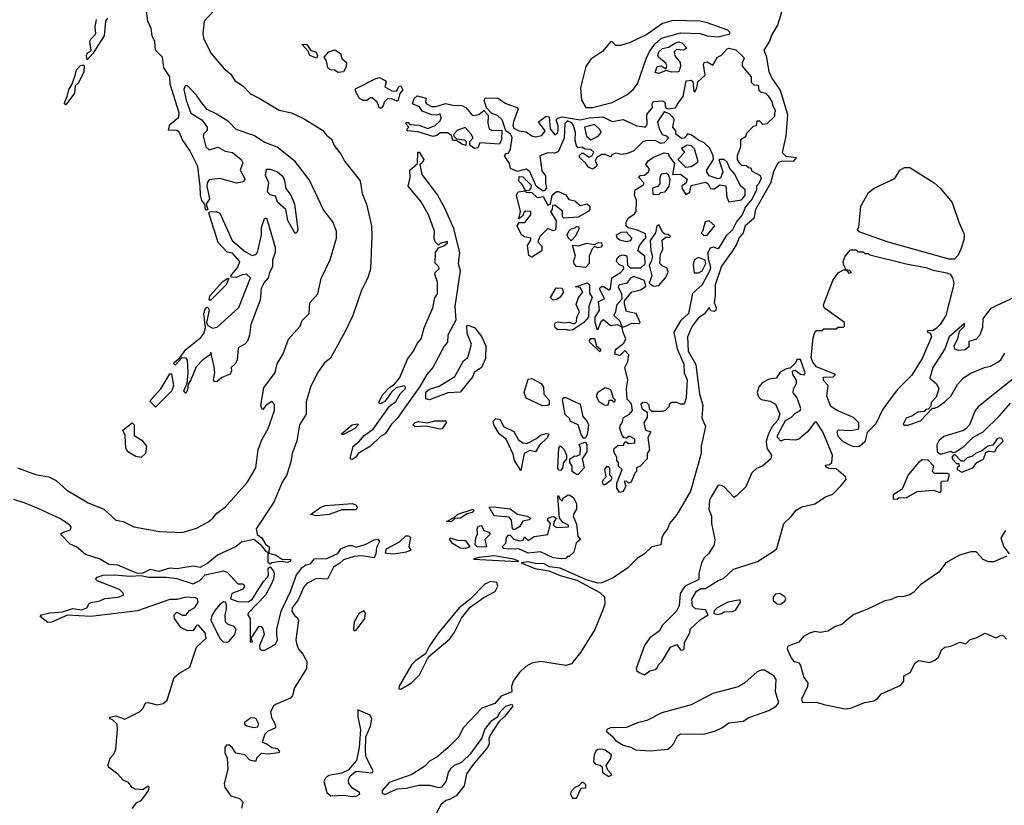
# Model space of a CAD drawing. Extents: x 2348354 to 2479840, y 460476 to 613653.
# Tile 262 of 305: x 2443718 to 2449213, y 553563 to 557944. Entities that reach past the tile are written whole.
import ezdxf

# ---------------------------------------------------------------- set-up
doc = ezdxf.new("R2010")
doc.units = 0

msp = doc.modelspace()

# ---------------------------------------------------------------- linework, layer by layer
at = {"layer": '0CON05XD'}
for points in [[(2443705.5, 555444.5), (2443805, 555407), (2443880.8, 555395), (2443921.5, 555375), (2443981.2, 555321.2), (2444099.9, 555249.9), (2444188.1, 555215), (2444255, 555154), (2444295.7, 555145.7), (2444355, 555116.4), (2444499.5, 555089.5), (2444625.3, 555084.7), (2444705, 555109.2), (2444767.3, 555142.7), (2444795.9, 555164.1), (2444818.3, 555191.7), (2444865, 555225.6), (2444986.7, 555363.3), (2445034.7, 555445), (2445047.8, 555545), (2445069.1, 555600.9), (2445105, 555663.8), (2445140, 555765), (2445138.9, 555798.9), (2445125, 555814), (2445093.3, 555795), (2445075, 555770), (2445068.3, 555778.3), (2445064, 555795), (2445079.7, 555890.3), (2445142.9, 555977.1), (2445155.5, 556025), (2445188.5, 556081.5), (2445217.4, 556162.6), (2445265.2, 556214.8), (2445282.2, 556235), (2445293.9, 556266.1), (2445332.8, 556305), (2445337.7, 556365), (2445381.6, 556415), (2445400.1, 556499.9), (2445450.9, 556605), (2445486.4, 556725), (2445485.4, 556765), (2445465, 556817.5), (2445413, 556883), (2445335, 557050), (2445255, 557154.2), (2445155, 557234), (2445085, 557258.6), (2445025, 557299.2), (2444925, 557332), (2444884.2, 557375), (2444815, 557419.6), (2444763.4, 557443.4), (2444732.3, 557482.3), (2444705, 557523.8), (2444655, 557575.7), (2444641.2, 557575), (2444634.3, 557555), (2444646.7, 557495), (2444673.6, 557423.6), (2444735, 557385.7), (2444764, 557345), (2444763.9, 557326.1), (2444745, 557306.7), (2444742, 557295), (2444755.6, 557235.6), (2444775, 557219.2), (2444825, 557232.5), (2444865, 557210.6), (2444905, 557204.3), (2444954, 557165), (2444962.5, 557145), (2444948.1, 557105), (2444971.2, 557065), (2444973.3, 557055), (2444965, 557040), (2444927, 557033), (2444835, 557058.6), (2444775, 557051.2), (2444764, 557035), (2444761.2, 557015), (2444776.7, 556945), (2444757.5, 556915), (2444767, 556883), (2444755, 556883.8), (2444750, 556915), (2444735, 556936.7), (2444726.5, 556965), (2444725.8, 557015.8), (2444711.1, 557125), (2444668.1, 557215), (2444627.1, 557275), (2444606.8, 557316.8), (2444595, 557326), (2444547.5, 557327.5), (2444555, 557360), (2444605, 557400), (2444606.9, 557425), (2444558.1, 557585), (2444556.2, 557625), (2444521.4, 557675), (2444514.2, 557735), (2444475.6, 557775), (2444472, 557822), (2444457.5, 557855), (2444451.8, 557895), (2444432.9, 557935), (2444402.6, 558162.6)], [(2447984.4, 558035), (2447946.2, 557913.8), (2447912.7, 557857.3), (2447902.9, 557825), (2447870, 557775), (2447883.2, 557743.2), (2447898.1, 557655), (2447916.2, 557615), (2447961.2, 557551.2), (2448003.3, 557415), (2447992.8, 557295), (2447973.6, 557203.6), (2447993, 557183), (2448053.3, 557175), (2448035, 557153.2), (2447975, 557155.3), (2447955, 557149.6), (2447945, 557137.8), (2447925, 557095.7), (2447907.8, 557032.3), (2447823.4, 556885), (2447814.5, 556835.5), (2447766.7, 556795), (2447754.6, 556755.4), (2447730.5, 556725), (2447720.6, 556695), (2447695, 556656), (2447635, 556569.2), (2447598.9, 556465), (2447599.2, 556405), (2447592.5, 556365), (2447605, 556340), (2447602.5, 556325), (2447595, 556317.5), (2447575, 556320), (2447565, 556340), (2447538, 556302), (2447505, 556281.4), (2447470, 556235), (2447443.9, 556175), (2447448.4, 556095), (2447491.7, 556021.7), (2447510.6, 555855), (2447529.2, 555795), (2447523.9, 555723.9), (2447545.9, 555675), (2447520.5, 555565), (2447521, 555525), (2447460.6, 555315), (2447399.1, 555209.1), (2447381.7, 555178.3), (2447344.6, 555135.4), (2447332.2, 555105), (2447310.7, 555075), (2447301.1, 555055), (2447295, 555015.7), (2447245, 555004.4), (2447204.4, 554965), (2447165, 554940.3), (2447112.2, 554887.8), (2447029.4, 554830.6), (2446967, 554803), (2446945, 554801.4), (2446880.9, 554820.9), (2446734.3, 554885), (2446675, 554892.5), (2446645, 554909.2), (2446595, 554911.4), (2446555, 554921.1), (2446516.7, 554915), (2446593.2, 554883.2), (2446671.3, 554871.3), (2446734.8, 554844.8), (2446827.6, 554817.6), (2446955, 554750.3), (2446980.5, 554725), (2446983.5, 554685), (2446974, 554656), (2446927.3, 554542.7), (2446846.5, 554415), (2446797.3, 554352.7), (2446765, 554342.7), (2446625, 554364.2), (2446575, 554356.2), (2446542.7, 554337.3), (2446505, 554300.8), (2446472.5, 554255), (2446462.7, 554225), (2446463.3, 554195), (2446405, 554172.5), (2446369.1, 554130.9), (2446297.1, 554105), (2446195, 553997.1), (2446167.4, 553942.6), (2446106.7, 553883.3), (2446045, 553831.5), (2446005, 553808.2), (2445979.2, 553780.9), (2445905.3, 553734.7), (2445779.2, 553690.8)], [(2444803.3, 557995), (2444747.5, 557935), (2444740, 557865), (2444745.6, 557835), (2444786.5, 557755), (2444859.6, 557669.6), (2444895, 557641.8), (2444917.9, 557605), (2444965, 557574), (2445005, 557530.8), (2445055, 557507.4), (2445165, 557440), (2445234, 557425), (2445302.2, 557392.2), (2445407.8, 557327.8), (2445430, 557300), (2445458.5, 557278.5), (2445472.8, 557242.8), (2445510.7, 557195), (2445532.5, 557152.5), (2445616.9, 557045), (2445629.5, 556975), (2445653.5, 556915), (2445681.2, 556795), (2445683.7, 556736.3), (2445674.7, 556555), (2445661.2, 556505), (2445624.7, 556435), (2445576.9, 556295), (2445534.8, 556205.2), (2445453.1, 556056.9), (2445419.4, 556030.6), (2445379.5, 555975), (2445339.7, 555895), (2445317, 555813), (2445317.1, 555745), (2445279.6, 555685), (2445264.8, 555595.2), (2445237.9, 555525), (2445231.7, 555478.3), (2445209.2, 555405), (2445182.6, 555365), (2445136.5, 555253.5), (2445036.5, 555105), (2445043.6, 555073.6), (2445068.1, 555055), (2445089.3, 555019.3), (2445109.4, 555005), (2445108.3, 554968.3), (2445145, 554959.6), (2445185, 554933.3), (2445229.2, 554935), (2445228.9, 554925), (2445215, 554916.9), (2445175, 554922.2), (2445125.6, 554914.4), (2445115, 554907.5), (2445105, 554917.5), (2445103.6, 554973.6), (2445095, 554975.8), (2445069.1, 555009.1), (2445025, 555045.8), (2444955, 555029.6), (2444925, 555006.2), (2444822.3, 554957.7), (2444767.3, 554912.7), (2444725, 554888.5), (2444685, 554896.2), (2444595, 554881.2), (2444555, 554885.9), (2444495, 554867.5), (2444445, 554878.4), (2444405, 554858), (2444375, 554856), (2444265, 554902.3), (2444215, 554906.5), (2444166.3, 554936.3), (2444085, 554962.5), (2444035, 555004.2), (2443999.4, 555019.4), (2443946.2, 555075), (2443956.7, 555085), (2444001.5, 555098.5), (2444005.6, 555115), (2443996.9, 555125), (2443945, 555160.4), (2443825, 555215.4), (2443748.8, 555248.8), (2443685, 555268.5)], [(2444207, 557953), (2444196.7, 557935), (2444188.8, 557855), (2444126.7, 557755), (2444095, 557720), (2444090, 557745), (2444095, 557756.7), (2444117, 557773), (2444110, 557825), (2444113.8, 557835), (2444143.3, 557865), (2444138.8, 557905), (2444146.7, 557945)], [(2446915, 557453.9), (2447025, 557482.9), (2447106.8, 557525), (2447142, 557555), (2447166.2, 557586.2), (2447213.4, 557726.6), (2447233, 557767), (2447261.9, 557808.1), (2447299, 557841), (2447405, 557870.2), (2447515, 557867.7), (2447555, 557854.8), (2447615, 557847.9), (2447680, 557865), (2447680, 557875), (2447668.8, 557885), (2447555, 557927.5), (2447515, 557935.2), (2447365, 557940), (2447305, 557923.2), (2447218.1, 557861.9), (2447125, 557817.7), (2447069.7, 557799.7), (2447045, 557800), (2447025, 557820), (2447015, 557821.2), (2446971.3, 557768.7), (2446905.5, 557724.5), (2446876.4, 557683.6), (2446848.1, 557565), (2446852.5, 557495), (2446876.7, 557455), (2446915, 557453.9)], [(2445375, 557730), (2445337.5, 557745), (2445328.3, 557768.3), (2445291.7, 557808.3), (2445320, 557805), (2445341.7, 557771.7), (2445370, 557765), (2445380, 557745), (2445375, 557730)], [(2447065, 555307.5), (2447050.7, 555330.7), (2447050.7, 555359.3), (2447080, 555435), (2447060, 555455), (2447060, 555475), (2447050, 555485), (2447050, 555505), (2447035, 555530), (2447033.6, 555543.6), (2447037.5, 555555), (2447055, 555570), (2447088.3, 555571.7), (2447095, 555590), (2447105, 555590), (2447115, 555580), (2447150, 555585), (2447150, 555605), (2447125, 555620), (2447115, 555620), (2447105, 555610), (2447091.7, 555611.7), (2447080, 555625), (2447067.5, 555665), (2447068.3, 555681.7), (2447080, 555695), (2447087.5, 555725), (2447120, 555745), (2447137.5, 555765), (2447131.7, 555801.7), (2447108.3, 555828.3), (2447103.8, 555885), (2447111.2, 555935), (2447094, 556005), (2447111.7, 556038.3), (2447117.5, 556075), (2447095, 556100), (2447067.7, 556072.3), (2447038.3, 556078.3), (2447043.3, 556105), (2447089.3, 556140.7), (2447100, 556165), (2447083.3, 556205), (2447080, 556230), (2447055, 556242.5), (2447015, 556237.5), (2446975, 556270), (2446961.7, 556258.3), (2446943, 556213), (2446930, 556255), (2446930, 556285), (2446953.3, 556325), (2446948.3, 556371.7), (2446981.7, 556388.3), (2446953.3, 556445), (2446963.9, 556456.1), (2446975, 556456.7), (2447005, 556437.5), (2447015, 556442.5), (2447022.5, 556505), (2447070, 556535), (2447090, 556555), (2447088.3, 556568.3), (2447065, 556577.5), (2447047.5, 556595), (2447052.5, 556615), (2447065, 556626.7), (2447085, 556632.5), (2447106.4, 556626.4), (2447110, 556575), (2447125, 556560), (2447185, 556560), (2447208.3, 556581.7), (2447206.2, 556626.2), (2447167.5, 556655), (2447177.5, 556685), (2447205, 556720), (2447211.7, 556728.3), (2447209.3, 556749.3), (2447165, 556770), (2447113, 556783), (2447103, 556793), (2447102.5, 556815), (2447113.6, 556836.4), (2447149.3, 556860.7), (2447157.5, 556875), (2447160, 556935), (2447148.8, 556965), (2447153.3, 556995), (2447200, 557025), (2447200, 557035), (2447172.5, 557065), (2447180, 557075), (2447205, 557077.5), (2447227.5, 557095), (2447231.7, 557111.7), (2447212.7, 557137.3), (2447225, 557156.2), (2447255, 557176.7), (2447315, 557202.5), (2447338.3, 557198.3), (2447340, 557185), (2447371.7, 557141.7), (2447361.7, 557081.7), (2447405, 557082.5), (2447442.5, 557055), (2447437.5, 557035), (2447413.3, 557015), (2447415, 557000), (2447435, 556970), (2447457, 556983), (2447465, 557020), (2447545, 557037.5), (2447559.3, 557029.3), (2447573.6, 557003.6), (2447585, 557000), (2447595, 557000), (2447625, 557022.5), (2447658.3, 557018.3), (2447663.3, 556955), (2447675, 556927.5), (2447745, 556940), (2447765.9, 556964.1), (2447766.2, 556996.2), (2447742.5, 557015), (2447707.5, 557085), (2447680, 557115), (2447665, 557150), (2447650, 557165), (2447620, 557165), (2447641.2, 557095), (2447629.3, 557060.7), (2447613, 557057), (2447565, 557072.5), (2447552.5, 557095), (2447553, 557107), (2447590, 557165), (2447587.5, 557185), (2447568.3, 557228.3), (2447538.3, 557258.3), (2447505, 557272.5), (2447465, 557302.5), (2447445, 557307.5), (2447437.5, 557295), (2447426.1, 557283.9), (2447410.7, 557280.7), (2447380, 557305), (2447380, 557325), (2447362.5, 557345), (2447370, 557385), (2447367, 557397), (2447345, 557420), (2447315, 557430), (2447276.7, 557375), (2447286.7, 557335), (2447304, 557304), (2447327, 557297), (2447340, 557285), (2447315, 557256.7), (2447295, 557253.8), (2447265, 557270), (2447210.7, 557269.3), (2447195, 557262.5), (2447145, 557213.3), (2447105, 557196.2), (2447075, 557192), (2447045, 557200), (2447025, 557192.5), (2447015, 557180), (2446985, 557192.5), (2446965, 557192.5), (2446936.4, 557173.6), (2446930, 557155), (2446940, 557135), (2446937.5, 557125), (2446915, 557110), (2446892.3, 557122.3), (2446876, 557146), (2446843.6, 557173.6), (2446840, 557185), (2446855, 557200), (2446865, 557200), (2446895, 557177.5), (2446913, 557187), (2446922.5, 557205), (2446905, 557220), (2446873, 557223), (2446855, 557232.5), (2446835, 557230), (2446825, 557240), (2446817.5, 557275), (2446820, 557315), (2446807.5, 557355), (2446799.3, 557369.3), (2446775, 557380), (2446760, 557365), (2446756.1, 557283.9), (2446723, 557207), (2446700.7, 557199.3), (2446665, 557201.2), (2446620, 557185), (2446630.7, 557100.7), (2446653, 557073), (2446651.2, 557035), (2446657.5, 557005), (2446645, 556990), (2446635, 556990), (2446600, 557015), (2446565, 557097.5), (2446545, 557110), (2446495, 557097.5), (2446457.5, 557115), (2446451.7, 557141.7), (2446422.5, 557185), (2446433, 557197), (2446445, 557200), (2446456.4, 557223.6), (2446466.4, 557286.4), (2446456.4, 557306.4), (2446430, 557325), (2446410, 557385), (2446385, 557410), (2446351.7, 557421.7), (2446322.5, 557452.5), (2446309.2, 557495), (2446315, 557506.9), (2446385, 557508.8), (2446427.9, 557477.9), (2446492.5, 557455), (2446500, 557445), (2446473.6, 557376.4), (2446470, 557355), (2446475, 557340), (2446503.6, 557323.6), (2446545, 557318.8), (2446575, 557296.7), (2446595, 557290), (2446631.2, 557298.8), (2446650, 557325), (2446613.3, 557375), (2446655, 557406.7), (2446671.7, 557401.7), (2446677.5, 557335), (2446705, 557302.5), (2446720, 557315), (2446723, 557327), (2446723, 557353), (2446712.5, 557385), (2446720, 557395), (2446745, 557403.3), (2446845.8, 557385.8), (2446896.4, 557396.4), (2446971.7, 557401.7), (2447025, 557376.7), (2447085, 557386.7), (2447162, 557352), (2447203.6, 557346.4), (2447212.5, 557347.5), (2447219.3, 557360.7), (2447217.5, 557415), (2447250, 557455), (2447247.5, 557475), (2447255, 557487.5), (2447305, 557492.5), (2447317.5, 557485), (2447321.7, 557451.7), (2447335, 557447.5), (2447377, 557453), (2447396.7, 557485), (2447420, 557515), (2447437, 557603), (2447465, 557607.5), (2447475, 557600), (2447480, 557545), (2447485, 557540), (2447497.5, 557565), (2447503, 557597), (2447543.3, 557635), (2447534.2, 557695), (2447537.5, 557705), (2447555, 557708.8), (2447585, 557690), (2447612.5, 557735), (2447635, 557746.7), (2447665, 557782.5), (2447675, 557786), (2447715, 557776.5), (2447756.2, 557735), (2447760, 557725), (2447750, 557705), (2447750, 557685), (2447800, 557625), (2447800, 557595), (2447815, 557580), (2447838.3, 557578.3), (2447841.7, 557551.7), (2447855, 557540), (2447880, 557535), (2447895, 557520), (2447917.5, 557485), (2447918.3, 557468.3), (2447936.2, 557435), (2447930, 557425), (2447930, 557405), (2447886.4, 557363.6), (2447865, 557360), (2447848.3, 557378.3), (2447831.7, 557378.3), (2447828.3, 557351.7), (2447811.7, 557348.3), (2447771.7, 557308.3), (2447768.3, 557291.7), (2447740, 557275), (2447740, 557235), (2447722.5, 557185), (2447722.5, 557165), (2447732.5, 557145), (2447745, 557132.5), (2447771.7, 557131.7), (2447785, 557120), (2447798.3, 557118.3), (2447801.7, 557101.7), (2447850, 557075), (2447855, 557060), (2447845, 557032.5), (2447830, 557015), (2447829.2, 556995), (2447805.4, 556945), (2447769.1, 556900.9), (2447748.9, 556855), (2447719.7, 556820.3), (2447695, 556772.5), (2447660.9, 556739.1), (2447615, 556666.7), (2447590, 556675), (2447570.5, 556669.5), (2447558.8, 556645), (2447560.7, 556610.7), (2447573.3, 556565), (2447569.2, 556545), (2447526.7, 556465), (2447473, 556417), (2447449.2, 556305), (2447405.8, 556264.2), (2447368.3, 556201.7), (2447387.7, 556107.7), (2447425, 556022.5), (2447426.7, 555975), (2447442.5, 555935), (2447437.5, 555835), (2447427.5, 555805), (2447425, 555800), (2447405, 555800), (2447385, 555810), (2447355, 555810), (2447341.7, 555798.3), (2447340, 555785), (2447320, 555765), (2447305, 555760), (2447245, 555760), (2447231.7, 555771.7), (2447230, 555795), (2447217.5, 555807.5), (2447195, 555810), (2447185, 555800), (2447190, 555775), (2447220, 555755), (2447220, 555725), (2447200, 555695), (2447210, 555655), (2447240, 555645), (2447222.5, 555615), (2447232.5, 555545), (2447220, 555525), (2447220, 555495), (2447178.3, 555451.7), (2447160, 555445), (2447160, 555425), (2447150, 555415), (2447130, 555365), (2447115, 555360), (2447105, 555370), (2447091.7, 555368.3), (2447100, 555345), (2447085, 555312.5), (2447065, 555307.5)], [(2447285, 557643.8), (2447265, 557650), (2447275, 557682.5), (2447297, 557687), (2447325, 557670), (2447330, 557685), (2447325, 557700), (2447283.3, 557735), (2447278.8, 557745), (2447285, 557765.8), (2447305, 557784), (2447338.8, 557791.2), (2447377.5, 557815), (2447395, 557820), (2447412.5, 557815), (2447440, 557785), (2447425, 557773.3), (2447383, 557777), (2447370, 557765), (2447373, 557743), (2447403.3, 557705), (2447405.8, 557684.2), (2447396.1, 557653.9), (2447355, 557652), (2447325, 557660), (2447285, 557643.8)], [(2445495, 557650), (2445475, 557662.5), (2445450, 557665), (2445437.5, 557675), (2445430, 557715), (2445417.5, 557735), (2445443.3, 557765), (2445475.9, 557775.9), (2445507.5, 557755), (2445515, 557727.5), (2445541.2, 557705), (2445538.8, 557681.2), (2445525, 557652.5), (2445495, 557650)], [(2443975, 557470), (2443967.5, 557475), (2443968.8, 557485), (2443983.3, 557515), (2443991.2, 557555), (2444008.8, 557581.2), (2444028, 557632), (2444034, 557665), (2444055, 557686.7), (2444071.7, 557691.7), (2444077.5, 557685), (2444075, 557652.5), (2444045, 557592.5), (2444027.5, 557575), (2444023.3, 557535), (2443975, 557470)], [(2445735, 557450), (2445725, 557450), (2445712.5, 557485), (2445685, 557507.5), (2445675, 557507.5), (2445655, 557493.8), (2445635, 557494), (2445615, 557504), (2445592.5, 557545), (2445591.7, 557558.3), (2445705, 557616.7), (2445725, 557621.2), (2445757.5, 557605), (2445762.5, 557595), (2445755, 557570), (2445795, 557546.7), (2445820, 557545), (2445835, 557572.5), (2445845, 557576), (2445856.7, 557553.3), (2445838.3, 557531.7), (2445830, 557495), (2445825, 557490), (2445793, 557503), (2445769.3, 557500.7), (2445752.5, 557485), (2445746.7, 557463.3), (2445735, 557450)], [(2446255, 557226.7), (2446230, 557245), (2446230, 557265), (2446247.5, 557285), (2446237.5, 557305), (2446203, 557343), (2446161.7, 557328.3), (2446140, 557305), (2446140, 557295), (2446155, 557280), (2446200, 557275), (2446210, 557265), (2446206.7, 557243.3), (2446185, 557250), (2446155, 557270), (2446135, 557270), (2446128.3, 557298.3), (2446105, 557313.3), (2446065, 557313.3), (2446045, 557297.5), (2446025, 557293.3), (2445939.3, 557319.3), (2445880, 557325), (2445880, 557335), (2445890, 557345), (2445873, 557363), (2445875, 557370), (2445885, 557370), (2445895, 557360), (2445945, 557356.2), (2445995, 557337.5), (2446036.4, 557353.6), (2446065, 557380), (2446070, 557395), (2446065, 557420), (2446045, 557412.5), (2446017, 557413), (2445963.9, 557433.9), (2445948.3, 557458.3), (2445910, 557475), (2445920, 557505), (2445935, 557520), (2445987, 557507), (2445982.5, 557485), (2445987.5, 557475), (2446015, 557460), (2446039.3, 557460.7), (2446095, 557477.5), (2446135, 557467.5), (2446185, 557466.2), (2446206.7, 557455), (2446245, 557410), (2446280, 557415), (2446307.5, 557437.5), (2446331.7, 557411.7), (2446330, 557365), (2446337.5, 557335), (2446355, 557326.7), (2446408.3, 557328.3), (2446406.7, 557275), (2446395, 557250), (2446285, 557257.5), (2446275, 557230), (2446255, 557226.7)], [(2446905, 557273.3), (2446946.1, 557293.9), (2446962.5, 557315), (2446955, 557332.5), (2446925, 557360), (2446870, 557345), (2446880, 557295), (2446905, 557273.3)], [(2447435, 557120), (2447390, 557165), (2447430, 557205), (2447411.7, 557228.3), (2447443.6, 557246.4), (2447465, 557242.5), (2447482.5, 557225), (2447502.5, 557155), (2447496.4, 557143.6), (2447465, 557123.3), (2447435, 557120)], [(2445575, 555492), (2445564, 555494), (2445563.3, 555505), (2445578, 555565), (2445610.2, 555589.8), (2445640.8, 555625), (2445689.6, 555660.4), (2445780.6, 555789.4), (2445816.2, 555815), (2445841.5, 555858.5), (2445868.8, 555885), (2445870, 555895), (2445863, 555903), (2445818, 555892), (2445792.5, 555867.5), (2445755.8, 555814.2), (2445731.7, 555801.7), (2445724.1, 555804.1), (2445724.2, 555815), (2445745, 555853.3), (2445783.3, 555895), (2445809.2, 555910.8), (2445836.7, 555945), (2445884.3, 556055), (2445914.5, 556095.5), (2445935, 556138.8), (2445958, 556165), (2445975, 556226.2), (2446022.7, 556337.3), (2446035, 556392.5), (2446050, 556415), (2446049.5, 556479.5), (2446034.2, 556525), (2446036.7, 556535), (2446058.8, 556555), (2446056.7, 556565), (2446035.9, 556585.9), (2446038, 556645), (2446055, 556672.5), (2446085, 556683.8), (2446105, 556700), (2446105, 556707.5), (2446064.1, 556695.9), (2446055, 556687.5), (2446036.2, 556705), (2446030, 556725), (2446032.5, 556765), (2445999.2, 556855), (2445957.9, 556927.9), (2445885.8, 557015), (2445896.8, 557063.2), (2445894.4, 557105), (2445938.3, 557141.7), (2445940, 557205), (2445947.5, 557205), (2445973.3, 557165), (2445965, 557147.5), (2445950, 557135), (2445961.1, 557081.1), (2446050, 556965), (2446088.5, 556895), (2446137.1, 556785), (2446172.2, 556645), (2446164.3, 556585), (2446176.2, 556545), (2446146.4, 556345), (2446151.4, 556268.6), (2446107.5, 556185), (2446105.7, 556145), (2446086.6, 556123.4), (2446022.9, 556005), (2445989.2, 555965), (2445950.9, 555899.1), (2445825, 555719.2), (2445792, 555688), (2445757.5, 555635), (2445730.7, 555619.3), (2445675.8, 555565), (2445605.7, 555524.3), (2445593.3, 555505), (2445575, 555492)], [(2445255, 556752.5), (2445213.3, 556825), (2445203.3, 556885), (2445157, 556927), (2445145, 556960), (2445115, 556967.5), (2445100, 556985), (2445107.5, 557035), (2445090, 557075), (2445095, 557110), (2445115, 557110), (2445156.7, 557095), (2445181.2, 557075), (2445193.8, 557055), (2445202.9, 557002.9), (2445231.2, 556965), (2445250.8, 556915), (2445270, 556775), (2445265, 556757.5), (2445255, 556752.5)], [(2446575, 556620), (2446558.3, 556628.3), (2446552.5, 556685), (2446570, 556715), (2446570, 556725), (2446535, 556732.5), (2446517.5, 556745), (2446493.8, 556795), (2446505, 556812.5), (2446536.4, 556813.6), (2446570, 556855), (2446570, 556875), (2446543, 556877), (2446531.7, 556868.3), (2446525, 556850), (2446503, 556833), (2446512.5, 556875), (2446490, 556965), (2446500, 556985), (2446540, 556990), (2446522.5, 557025), (2446503, 557043), (2446505, 557070), (2446525, 557067.5), (2446571.7, 557021.7), (2446570, 557005), (2446558.3, 556991.7), (2446540, 556990), (2446541.7, 556981.7), (2446575, 556980), (2446605, 556952.5), (2446638.3, 556958.3), (2446665, 556910), (2446680, 556915), (2446690, 556965), (2446713.9, 556986.1), (2446725, 556986.7), (2446765, 556966.7), (2446781.7, 556941.7), (2446815, 556933.3), (2446845, 556907.5), (2446885, 556917.5), (2446900, 556905), (2446900, 556885), (2446890, 556875), (2446835, 556842.5), (2446755, 556837.5), (2446747.5, 556845), (2446746.4, 556876.4), (2446705, 556910), (2446691.7, 556908.3), (2446690, 556885), (2446680, 556875), (2446711.7, 556821.7), (2446707, 556773), (2446695, 556767.5), (2446665, 556780), (2446620, 556735), (2446610, 556705), (2446631.7, 556681.7), (2446632.5, 556655), (2446575, 556620)], [(2447285, 556970), (2447295, 556980), (2447320, 556985), (2447342.5, 557015), (2447347.5, 557055), (2447338.3, 557078.3), (2447327, 557087), (2447297, 557083), (2447290, 557065), (2447290.7, 557029.3), (2447277, 557013), (2447250, 557005), (2447251.7, 556971.7), (2447285, 556970)], [(2448935, 556608.8), (2448905, 556608.8), (2448563.6, 556703.6), (2448401.7, 556761.7), (2448392.5, 556775), (2448400, 556785), (2448412.7, 556905), (2448455, 556980), (2448486.7, 557005), (2448600.8, 557059.2), (2448628.8, 557105), (2448655, 557120), (2448685, 557120), (2448820.8, 557035), (2448854.3, 557005), (2448921.5, 556925), (2448958, 556815), (2448988, 556748), (2448986, 556716), (2448969.4, 556665), (2448955, 556631.2), (2448935, 556608.8)], [(2444645, 555860), (2444634, 555875), (2444653, 555917), (2444658.8, 555975), (2444653.3, 556045), (2444646.2, 556056.2), (2444622.5, 556057.5), (2444585, 556017.5), (2444577.5, 556025), (2444581.2, 556035), (2444611.7, 556058.3), (2444644, 556105), (2444729.1, 556170.9), (2444745.6, 556194.4), (2444754.2, 556225), (2444746, 556305), (2444755, 556336.2), (2444765, 556343.3), (2444775.8, 556325), (2444760, 556255), (2444768.3, 556238.3), (2444794.1, 556224.1), (2444819.7, 556230.3), (2444941.5, 556338.5), (2445006, 556505), (2444984.2, 556524.2), (2444958.7, 556521.3), (2444925, 556505.8), (2444897.5, 556507.5), (2444896.7, 556515), (2444935.7, 556564.3), (2444946.2, 556596.2), (2444905, 556641.2), (2444875, 556647.5), (2444825, 556702), (2444778.1, 556848.1), (2444773, 556867), (2444778.3, 556871.7), (2444815, 556874.3), (2444835.4, 556865.4), (2444903.5, 556713.5), (2444972.6, 556652.6), (2445015, 556629.2), (2445035, 556633.8), (2445044.2, 556645.8), (2445066.7, 556745), (2445067.1, 556785), (2445084.1, 556835.9), (2445095, 556840), (2445144, 556675), (2445143.8, 556645), (2445128.8, 556605), (2445128, 556565), (2445111.2, 556535), (2445103.8, 556505), (2445081.7, 556478.3), (2445065.8, 556445), (2445059.7, 556380.3), (2445007.5, 556245), (2445000.6, 556185), (2444988.3, 556151.7), (2444975, 556134.2), (2444936.4, 556113.6), (2444931.2, 556045), (2444920, 556025), (2444897.5, 556005), (2444900, 555985), (2444893, 555967), (2444845, 555948.8), (2444817.5, 555925), (2444805, 555926.7), (2444798.8, 555935), (2444807.5, 555975), (2444802.5, 556007.5), (2444785, 556090), (2444780, 556075), (2444740.7, 556049.3), (2444702, 556008), (2444673.3, 555935), (2444658.3, 555911.7), (2444655, 555880), (2444645, 555860)], [(2447255, 556458.8), (2447285, 556462.5), (2447322, 556505), (2447337, 556537), (2447330, 556560), (2447305, 556570), (2447290, 556585), (2447293.9, 556636.1), (2447307.5, 556665), (2447303.8, 556715), (2447325, 556732.5), (2447345, 556730), (2447350, 556735), (2447337, 556747), (2447318.3, 556748.3), (2447307, 556757), (2447285, 556800), (2447272.5, 556795), (2447266.7, 556755), (2447237, 556713), (2447240, 556655), (2447248.8, 556625), (2447242.5, 556595), (2447230, 556575), (2447246, 556515), (2447230, 556475), (2447255, 556458.8)], [(2447535, 556740), (2447555, 556742.5), (2447597.5, 556795), (2447565, 556822.5), (2447543.9, 556816.1), (2447527.5, 556762.5), (2447520, 556755), (2447535, 556740)], [(2446795, 556710), (2446780, 556725), (2446773.6, 556743.6), (2446782.5, 556765), (2446795, 556777.5), (2446817.5, 556782.5), (2446825, 556790), (2446838.3, 556788.3), (2446837.5, 556775), (2446817.5, 556735), (2446795, 556710)], [(2447105, 556706.2), (2447067.5, 556715), (2447052.5, 556725), (2447047.5, 556745), (2447075, 556760), (2447101.7, 556761.7), (2447133.3, 556725), (2447125, 556710), (2447105, 556706.2)], [(2446875, 556562.5), (2446825, 556567.5), (2446811.7, 556581.7), (2446807.5, 556595), (2446820, 556625), (2446802.5, 556687.5), (2446833.6, 556683.6), (2446885, 556697.5), (2446925, 556690), (2446948.3, 556701.7), (2446965, 556700), (2446967.5, 556685), (2446960, 556675), (2446945, 556672.5), (2446925, 556680), (2446913, 556667), (2446896, 556625), (2446896.2, 556585), (2446875, 556562.5)], [(2448375, 555562.5), (2448358.3, 555568.3), (2448311.7, 555591.7), (2448285, 555620), (2448280, 555645), (2448285, 555657.5), (2448355, 555653.3), (2448395, 555660), (2448400, 555665), (2448400, 555695), (2448370, 555725), (2448283, 555763), (2448245, 555787.5), (2448221.9, 555845), (2448230, 555905), (2448205, 555930), (2448202.5, 555945), (2448205, 555950), (2448257, 555953), (2448270, 555965), (2448165, 556008.8), (2448144.6, 556035), (2448135, 556060), (2448145, 556170), (2448155, 556200), (2448165, 556210), (2448195, 556210), (2448205, 556220), (2448275, 556220), (2448285, 556230), (2448315, 556230), (2448320, 556235), (2448320, 556255), (2448215, 556332.5), (2448205, 556342.5), (2448204.1, 556354.1), (2448255, 556488.8), (2448285, 556533.3), (2448315, 556550), (2448330, 556550), (2448345, 556530), (2448360, 556535), (2448350, 556545), (2448330, 556550), (2448316.1, 556576.1), (2448313.3, 556595), (2448325, 556626.2), (2448355, 556660), (2448385, 556660), (2448395, 556650), (2448425, 556650), (2448435, 556640), (2448455, 556640), (2448463, 556633), (2448665, 556582.5), (2448775, 556562.5), (2448815, 556547.5), (2448891.7, 556531.7), (2448910, 556525), (2448922.5, 556505), (2448930, 556475), (2448927.5, 556455), (2448886.4, 556295), (2448855, 556244), (2448835, 556223.8), (2448815, 556210), (2448781.7, 556208.3), (2448785, 556200), (2448798.3, 556198.3), (2448806.2, 556175), (2448755, 556054.2), (2448695, 555960.6), (2448617.3, 555882.7), (2448569.7, 555820.3), (2448532.5, 555767.5), (2448495, 555691.2), (2448447.7, 555642.3), (2448435, 555590.8), (2448405, 555564), (2448375, 555562.5)], [(2447481.7, 556531.7), (2447505, 556533.3), (2447526.2, 556543.8), (2447547.5, 556585), (2447543.3, 556603.3), (2447505, 556618), (2447482.5, 556605), (2447476.7, 556575), (2447481.7, 556531.7)], [(2444785, 556380), (2444775, 556380), (2444778.8, 556405), (2444852, 556485), (2444875, 556500), (2444885, 556500), (2444869.2, 556465), (2444785, 556380)], [(2446785, 556210), (2446763.6, 556216.4), (2446720, 556215), (2446706.4, 556226.4), (2446702.5, 556245), (2446707.5, 556255), (2446725, 556260), (2446756.4, 556253.6), (2446785, 556257.5), (2446805, 556250), (2446815, 556250), (2446825, 556260), (2446827.5, 556285), (2446842.5, 556315), (2446822.5, 556355), (2446836.7, 556395), (2446860, 556425), (2446845, 556450), (2446820, 556455), (2446885, 556477.5), (2446897.5, 556465), (2446898.3, 556418.3), (2446912.5, 556395), (2446893.9, 556346.1), (2446892.5, 556285), (2446866.7, 556255), (2446805, 556214), (2446785, 556210)], [(2447080, 556230), (2447095, 556232.5), (2447135, 556252.5), (2447175, 556250), (2447180, 556255), (2447157.5, 556305), (2447105, 556317.5), (2447093, 556357), (2447093.3, 556376.7), (2447134, 556426), (2447185, 556437.5), (2447211.7, 556458.3), (2447205, 556490), (2447145, 556512.5), (2447127, 556503), (2447105, 556473.3), (2447063.8, 556466.2), (2447057.5, 556455), (2447076.7, 556415), (2447077.5, 556385), (2447048.3, 556351.7), (2447042.5, 556315), (2447032.5, 556295), (2447065, 556267.5), (2447080, 556230)], [(2446695, 556380), (2446680, 556395), (2446710.7, 556449.3), (2446745, 556447.5), (2446752.5, 556425), (2446733, 556397), (2446715, 556383.3), (2446695, 556380)], [(2449275, 556398.1), (2449135, 556334), (2449092.5, 556275), (2449091.7, 556228.3), (2449076.1, 556183.9), (2449055, 556162.5), (2449015, 556150), (2449015, 556120), (2448995, 556102.5), (2448955, 556100), (2448937, 556107), (2448932.5, 556125), (2448953.3, 556165), (2448962.5, 556207.5), (2448990, 556235), (2448990, 556250), (2448905, 556176.2), (2448881.4, 556108.6), (2448814.4, 556005), (2448797.5, 555945), (2448835, 555912.5), (2448847.5, 555885), (2448831.7, 555838.3), (2448805, 555810), (2448801.7, 555788.3), (2448788.3, 555771.7), (2448775, 555770), (2448765, 555760), (2448730, 555755), (2448697, 555733), (2448665, 555722.5), (2448648.3, 555688.3), (2448655, 555682.5)], [(2446005, 555824.2), (2445985, 555830), (2445985, 555867.5), (2446005, 555883.8), (2446059.3, 555900.7), (2446145.8, 555954.2), (2446195, 556042.5), (2446219.2, 556060.8), (2446238.8, 556135), (2446214.3, 556195), (2446212.5, 556235), (2446215, 556240), (2446225, 556238.8), (2446257.5, 556225), (2446295, 556176.7), (2446319.2, 556125), (2446317.5, 556055), (2446295.8, 556005), (2446253.6, 555976.4), (2446246.2, 555955), (2446175, 555867.5), (2446107.3, 555862.7), (2446005, 555824.2)], [(2446955, 556092.5), (2446900, 556145), (2446896.7, 556155), (2446905, 556166.2), (2446925.8, 556165.8), (2446937.5, 556125), (2446960, 556105), (2446955, 556092.5)], [(2448655, 555682.5), (2448675, 555683.3), (2448745, 555707.5), (2448811.7, 555778.3), (2448825, 555777.5), (2448845, 555787.5), (2448885, 555816.7), (2448913.3, 555845), (2448951.2, 555908.8), (2448985, 555947.5), (2449026.4, 555973.6), (2449102.5, 556005), (2449135, 556011.4), (2449176.7, 556035), (2449192.7, 556047.3), (2449216, 556085)], [(2447205, 554290), (2447235, 554312.5), (2447265, 554320), (2447275, 554330), (2447280, 554345), (2447303, 554367), (2447350, 554445), (2447385, 554460), (2447405, 554430), (2447415, 554427.5), (2447426.4, 554433.6), (2447428.3, 554471.7), (2447457.5, 554525), (2447460, 554545), (2447515, 554597.5), (2447560, 554625), (2447545, 554652.5), (2447488.3, 554658.3), (2447473, 554673), (2447468.3, 554711.7), (2447495, 554757.5), (2447518.3, 554771.7), (2447545, 554772.5), (2447615, 554816.7), (2447645, 554828), (2447700.5, 554879.5), (2447835, 554922.5), (2447928.8, 554981.2), (2447943.3, 554995), (2447981.9, 555135), (2448025.4, 555174.6), (2448050.3, 555209.7), (2448083, 555227), (2448155, 555244.4), (2448215, 555283.3), (2448255, 555298.8), (2448300.8, 555345), (2448329.5, 555380.5), (2448326.2, 555395), (2448275, 555438.8), (2448235, 555441.2), (2448219.3, 555449.3), (2448215, 555460), (2448236.2, 555463.8), (2448250, 555475), (2448254, 555515), (2448199.2, 555645), (2448165, 555700), (2448155, 555700), (2448113.9, 555646.1), (2448065.9, 555604.1), (2448045, 555598.8), (2447986.7, 555603.3), (2447965, 555593.3), (2447947.5, 555615), (2447947.5, 555625), (2447990.7, 555709.3), (2448025, 555726.7), (2448042.7, 555747.3), (2448072.5, 555765), (2448076.7, 555775), (2448056.7, 555835), (2448033.9, 555863.9), (2448036.7, 555885), (2448053.3, 555915), (2448053.6, 555933.6), (2448032.5, 555965), (2448030, 555985), (2448045, 555990), (2448075, 555967.5), (2448096, 555964), (2448101.2, 555975), (2448075, 556050), (2448055, 556050), (2448048.3, 556031.7), (2448018.3, 556001.7), (2447995, 555997.5), (2447961.7, 555978.3), (2447940, 555945), (2447900.5, 555939.5), (2447860.9, 555919.1), (2447842.7, 555897.3), (2447834.2, 555865), (2447841.2, 555841.2), (2447855, 555826.7), (2447905, 555816.2), (2447935, 555800), (2447960, 555745), (2447948.3, 555711.7), (2447916.7, 555675), (2447896.7, 555635), (2447883, 555593), (2447887.5, 555555), (2447913.3, 555515), (2447910, 555495), (2447862.5, 555455), (2447829.3, 555440.7), (2447803.6, 555416.4), (2447770.7, 555339.3), (2447719.3, 555290.7), (2447705, 555280), (2447648.3, 555338.3), (2447635, 555346.7), (2447615, 555347.5), (2447576.4, 555283.6), (2447566.7, 555265), (2447563.3, 555215), (2447578.8, 555175), (2447578.8, 555135), (2447596.2, 555045), (2447592.5, 555015), (2447562.5, 554965), (2447537, 554943), (2447522.5, 554915), (2447507.5, 554855), (2447508.3, 554821.7), (2447435, 554786.2), (2447424.2, 554775.8), (2447404, 554745), (2447397.5, 554675), (2447382.5, 554645), (2447305, 554567.5), (2447286.7, 554533.3), (2447235, 554496.7), (2447204, 554455), (2447157.5, 554325), (2447160, 554315), (2447173.9, 554303.9), (2447205, 554290)], [(2444475, 555782.5), (2444446.7, 555815), (2444448.8, 555825), (2444504.7, 555885.3), (2444555, 555970), (2444565, 555970), (2444576, 555905), (2444567.5, 555875), (2444475, 555782.5)], [(2446635, 555790), (2446543.9, 555833.9), (2446532.5, 555865), (2446555, 555940), (2446575, 555942.5), (2446627.5, 555915), (2446640, 555895), (2446642.5, 555855), (2446671.7, 555821.7), (2446671.7, 555798.3), (2446665, 555793.3), (2446635, 555790)], [(2449254.5, 555935.5), (2449066, 555785), (2449050.8, 555765), (2449018.8, 555685), (2448997.7, 555662.3), (2448985, 555653.3), (2448875, 555620), (2448846.7, 555595), (2448836.4, 555573.6), (2448837.5, 555535), (2448853, 555523), (2448865, 555522.5)], [(2446995, 555793.3), (2446980, 555795), (2446950, 555815), (2446936.7, 555845), (2446943.6, 555866.4), (2446985, 555892.5), (2447015, 555882.5), (2447030, 555835), (2447040, 555825), (2447035, 555810), (2447025, 555820), (2447005, 555820), (2447000, 555795), (2446995, 555793.3)], [(2446875, 555610), (2446865, 555610), (2446851.7, 555631.7), (2446833.9, 555683.9), (2446790, 555705), (2446788.3, 555718.3), (2446761.7, 555741.7), (2446747.5, 555825), (2446753, 555837), (2446765, 555836.7), (2446845, 555800), (2446860.5, 555730.5), (2446885, 555703.3), (2446892, 555685), (2446885, 555630), (2446875, 555610)], [(2448865, 555522.5), (2448915, 555537.5), (2448925, 555530), (2448938.3, 555531.7), (2448986.2, 555563.8), (2449036.4, 555613.6), (2449094.1, 555645.9), (2449185.5, 555734.5), (2449246.7, 555805)], [(2444395, 555503.1), (2444365, 555508.1), (2444322, 555535), (2444309.4, 555555), (2444306.1, 555626.1), (2444292.5, 555655), (2444345, 555696.7), (2444356, 555685), (2444356.7, 555625), (2444399.5, 555599.5), (2444426, 555565), (2444419.2, 555525), (2444395, 555503.1)], [(2446065, 555660), (2445985, 555676.7), (2445925, 555673.3), (2445911.2, 555685), (2445925, 555698.1), (2445943.9, 555703.9), (2445993.9, 555696.1), (2446035, 555707.5), (2446096.2, 555706.2), (2446097.5, 555695), (2446075, 555662.5), (2446065, 555660)], [(2446515, 555430), (2446478.8, 555485), (2446471.7, 555521.7), (2446432.5, 555605), (2446394.2, 555634.2), (2446364, 555685), (2446360, 555705), (2446375, 555720), (2446400, 555715), (2446417.5, 555675), (2446475, 555646.7), (2446501.9, 555601.9), (2446525, 555584), (2446548.8, 555581.2), (2446602.3, 555607.7), (2446625, 555626.7), (2446655, 555636.7), (2446670, 555635), (2446662.5, 555615), (2446618.3, 555571.7), (2446596.7, 555533.3), (2446565, 555541.2), (2446533.3, 555525), (2446515, 555430)], [(2445515, 555630), (2445513.3, 555635), (2445573.3, 555685), (2445605, 555690), (2445606.7, 555685), (2445588.8, 555665), (2445525, 555631.2), (2445515, 555630)], [(2446835, 555407.5), (2446825, 555407.5), (2446800, 555425), (2446800, 555455), (2446787.5, 555475), (2446787.5, 555495), (2446815, 555512.5), (2446825, 555510), (2446845, 555520), (2446847.5, 555555), (2446840, 555575), (2446875, 555590), (2446883, 555573), (2446883.3, 555535), (2446857.5, 555495), (2446867.5, 555445), (2446835, 555407.5)], [(2448975, 555420), (2449037.5, 555445), (2449060, 555475), (2449095.9, 555494.1), (2449110, 555530), (2449125, 555537.5), (2449160, 555535), (2449171.7, 555558.3), (2449205.9, 555594.1), (2449199.3, 555609.3), (2449185, 555612.5), (2449173, 555607), (2449148.3, 555571.7), (2449120, 555565), (2449085, 555537.5), (2449053, 555527), (2449035, 555510), (2449005, 555500), (2448987, 555483), (2448971.7, 555481.7), (2448938.3, 555518.3), (2448931.7, 555518.3), (2448920, 555505), (2448923, 555493), (2448945, 555470), (2448958.3, 555468.3), (2448960, 555455), (2448950, 555445), (2448950, 555435), (2448975, 555420)], [(2446735, 555430), (2446725, 555432.5), (2446721.2, 555445), (2446726.7, 555555), (2446735, 555567.5), (2446757, 555547), (2446770, 555515), (2446770, 555495), (2446752.5, 555475), (2446746.4, 555443.6), (2446735, 555430)], [(2448615, 555270), (2448625, 555280), (2448665, 555277.5), (2448727, 555313), (2448815, 555320), (2448855, 555307.5), (2448860, 555315), (2448860, 555365), (2448865, 555370), (2448898.3, 555371.7), (2448907, 555407), (2448895, 555412.5), (2448823, 555413), (2448812.5, 555425), (2448820, 555455), (2448788.3, 555488.3), (2448755, 555490), (2448733.8, 555475), (2448676.7, 555405), (2448643.3, 555326.7), (2448592.5, 555295), (2448591.7, 555271.7), (2448615, 555270)], [(2446985, 555350), (2446975, 555350), (2446970, 555365), (2446975, 555380), (2446990, 555395), (2446982.5, 555435), (2446995, 555452.5), (2447001.7, 555451.7), (2447010, 555445), (2447010, 555405), (2447020, 555395), (2447020, 555385), (2447016.4, 555373.6), (2446985, 555350)], [(2446743.3, 554936.7), (2446695, 554943.1), (2446625, 554976), (2446555, 554969.2), (2446503.3, 554993.3), (2446445, 554990.5), (2446420, 554995), (2446410, 555005), (2446430, 555025), (2446433.6, 555056.4), (2446445, 555070), (2446455, 555070), (2446475, 555046.7), (2446505, 555037.5), (2446528.3, 555041.7), (2446535, 555060), (2446555, 555040), (2446588.3, 555061.7), (2446665, 555073.8), (2446680, 555135), (2446662.5, 555155), (2446667.5, 555165), (2446685, 555171.2), (2446695, 555173.3), (2446712.5, 555165), (2446698.3, 555141.7), (2446697.5, 555125), (2446705, 555117.5), (2446715, 555112.5), (2446780, 555115), (2446780, 555125), (2446750.7, 555140.7), (2446730, 555165), (2446720, 555285), (2446725, 555290), (2446731.7, 555271.7), (2446745, 555260), (2446750, 555275), (2446775, 555293.3), (2446785, 555293.8), (2446809.1, 555279.1), (2446826, 555245), (2446825.8, 555215), (2446809.3, 555190.7), (2446806.2, 555175), (2446825, 555130), (2446833, 555063), (2446846.7, 555045), (2446823, 555027), (2446810, 554975), (2446785, 554950), (2446775, 554950), (2446765, 554940), (2446743.3, 554936.7)], [(2445375, 555176.7), (2445340, 555185), (2445397.5, 555225), (2445424.5, 555235.5), (2445575, 555245.8), (2445595, 555236.7), (2445601.2, 555225), (2445595, 555211.2), (2445515, 555211.2), (2445445, 555184.3), (2445375, 555176.7)], [(2446125, 555143.8), (2446100, 555145), (2446142.5, 555167.5), (2446163, 555187), (2446247.5, 555215), (2446251.2, 555205), (2446243.3, 555195), (2446215, 555187.5), (2446177.5, 555165), (2446147, 555163), (2446125, 555143.8)], [(2446475, 555100), (2446467.5, 555105), (2446462.3, 555152.3), (2446449.2, 555169.2), (2446365, 555176.7), (2446337.5, 555225), (2446361.9, 555228.1), (2446455, 555215.8), (2446496, 555186), (2446550, 555175), (2446570, 555165), (2446560, 555155), (2446525, 555147.5), (2446507.5, 555115), (2446485, 555103.3), (2446475, 555100)], [(2446315, 555002), (2446270, 555005), (2446260, 555015), (2446262.5, 555055), (2446273, 555077), (2446270, 555105), (2446273.8, 555115), (2446285, 555121.2), (2446295, 555122.5), (2446307.5, 555095), (2446335, 555086.7), (2446342.5, 555075), (2446313.3, 555045), (2446322.5, 555005), (2446315, 555002)], [(2449220, 555095), (2449192.5, 555055), (2449210, 555005), (2449240, 554965)], [(2444346.2, 553545), (2444371.2, 553578.8), (2444395, 553590), (2444416.7, 553615), (2444436.7, 553645), (2444440, 553665), (2444435, 553670), (2444405, 553650), (2444363, 553653), (2444345, 553662.5), (2444325, 553690), (2444295, 553702.5), (2444265, 553737.5), (2444213.8, 553775), (2444211.7, 553788.3), (2444223.3, 553825), (2444242.3, 553847.7), (2444254.2, 553875.8), (2444263.3, 553985), (2444262.5, 554015), (2444235, 554040), (2444220, 554045), (2444220, 554055), (2444255, 554062.5), (2444305, 554042.5), (2444385.8, 554084.2), (2444407.5, 554105), (2444420, 554135), (2444435, 554136.7), (2444485, 554122.9), (2444519.1, 554130.9), (2444539.8, 554150.2), (2444580.5, 554275), (2444605, 554298.1), (2444667.2, 554332.8), (2444704.6, 554445.4), (2444758.8, 554495), (2444752, 554525), (2444715, 554566.7), (2444703.6, 554566.4), (2444685, 554537.5), (2444655, 554536.7), (2444616.7, 554555), (2444581.2, 554605), (2444580, 554625), (2444595, 554640), (2444625, 554623.3), (2444645, 554622.5), (2444665, 554650), (2444695, 554666.7), (2444713.8, 554695), (2444710, 554715), (2444699.3, 554720.7), (2444645, 554724.2), (2444595, 554710.8), (2444555, 554710.6), (2444375, 554647.1), (2444115, 554615.8), (2443985, 554624), (2443895, 554584.3), (2443875, 554583.3), (2443832.5, 554615), (2443840, 554625), (2443885, 554636.9), (2443957.3, 554642.7), (2444015, 554660), (2444065, 554653.3), (2444092.5, 554665), (2444105, 554687.5), (2444116.1, 554693.9), (2444165, 554703.8), (2444193.6, 554716.4), (2444265, 554723.3), (2444297.5, 554735), (2444297.5, 554745), (2444275, 554766.2), (2444150, 554815), (2444140, 554825), (2444150, 554835), (2444184.4, 554845.6), (2444245, 554848.6), (2444335, 554840), (2444395, 554843.8), (2444435, 554834.4), (2444535, 554835.5), (2444595, 554828.5), (2444685, 554798), (2444723, 554817), (2444752.3, 554847.7), (2444855, 554870), (2444875, 554862.5), (2444935, 554797.5), (2444965, 554797.5), (2444972.5, 554785), (2444965, 554767.5), (2444902.5, 554745), (2444893.6, 554713.6), (2444935, 554698.6), (2444995, 554696.9), (2445017.5, 554715), (2445078.7, 554811.3), (2445101.4, 554835), (2445107.1, 554845), (2445104.2, 554885), (2445115, 554893.3), (2445135, 554868), (2445137.3, 554855), (2445134.4, 554825), (2445121.3, 554795), (2445089.1, 554735), (2444992.5, 554635), (2444990.8, 554625), (2445003.6, 554603.6), (2445003, 554477), (2445005, 554472.5), (2445017.5, 554475), (2445010, 554495), (2445055, 554562.5), (2445065, 554560), (2445075, 554546.7), (2445082.5, 554515), (2445056.7, 554455), (2445057.5, 554435), (2445065, 554427.5), (2445085, 554428.8), (2445145, 554461.2), (2445157.1, 554485), (2445153, 554517), (2445153.1, 554545), (2445176, 554646), (2445228.1, 554755), (2445262.6, 554847.4), (2445295, 554888.6), (2445315, 554904.3), (2445340.8, 554909.2), (2445362.2, 554937.8), (2445431.5, 554938.5), (2445493.2, 554966.8), (2445512.5, 554995), (2445555, 555011.9), (2445572.7, 555012.7), (2445595, 555002.5), (2445645, 555018.2), (2445695, 555044.2), (2445716.4, 555046.4), (2445726.2, 555035), (2445709.1, 555000.9), (2445705.7, 554965), (2445695, 554943.1), (2445625, 554954.4), (2445585, 554951.4), (2445525, 554931.9), (2445505, 554912.7), (2445468.3, 554891.7), (2445435, 554824), (2445375, 554828.6), (2445320.9, 554799.1), (2445301.9, 554778.1), (2445271.1, 554708.9), (2445238.5, 554665), (2445235.6, 554645), (2445251.4, 554621.4), (2445268.2, 554608.2), (2445274.2, 554594.2), (2445259.5, 554485), (2445262.5, 554465), (2445273, 554433), (2445298.1, 554405), (2445320, 554365), (2445318, 554325), (2445251.7, 554218.3), (2445239.4, 554175), (2445229.4, 554160.6), (2445145, 554126), (2445133.5, 554116.5), (2445117.5, 554085), (2445122.7, 554052.7), (2445143.3, 554015), (2445146.2, 553995), (2445100, 553975), (2445085, 553960), (2445070, 553915), (2445096.1, 553906.1), (2445125, 553886.2), (2445155, 553880), (2445166.7, 553865), (2445162.5, 553855), (2445105, 553847.5), (2445065, 553852.5), (2445040, 553825), (2445035, 553810), (2445025, 553810), (2445002.5, 553815), (2444975, 553843.8), (2444924.4, 553854.4), (2444904, 553885), (2444885, 553900), (2444871.9, 553898.1), (2444862.5, 553885), (2444862.9, 553855), (2444875.6, 553825.6), (2444879.5, 553765), (2444858.1, 553685), (2444861.7, 553661.7), (2444895.9, 553615.9), (2444945, 553600), (2444963, 553583), (2444955, 553547.5)], [(2445805, 554964.4), (2445765, 554967.5), (2445760, 554975), (2445765, 554992.5), (2445837.3, 555032.7), (2445872.5, 555065), (2445885, 555065.8), (2445898, 555058), (2445890, 555005), (2445900, 554985), (2445875, 554974), (2445805, 554964.4)], [(2446205, 554994.4), (2446176.4, 554996.4), (2446133.9, 555023.9), (2446117.5, 555045), (2446120, 555055), (2446160.7, 555040.7), (2446205, 555040), (2446230, 555005), (2446205, 554994.4)], [(2446495, 554922), (2446502.5, 554925), (2446473.3, 554935), (2446365, 554953.8), (2446280, 554945), (2446250, 554935), (2446495, 554922)], [(2449227, 554953), (2449155, 554921.2), (2449125, 554920), (2449095, 554933.3), (2449055, 554976.7), (2449025, 554976.2), (2448962.3, 554957.7), (2448886.7, 554915), (2448847.7, 554862.3), (2448745, 554792.5), (2448707.5, 554752.5), (2448682.7, 554737.3), (2448652.5, 554727.5), (2448615, 554725.8), (2448575, 554709.2), (2448545, 554704), (2448445, 554654.2), (2448372.3, 554627.7), (2448335, 554596.7), (2448305, 554571.2), (2448270.5, 554559.5), (2448227.5, 554535), (2448185, 554526.2), (2448155, 554532.5), (2448125, 554523.3), (2448092.5, 554505), (2448065, 554472.5), (2448005, 554450), (2448000, 554435), (2448022.5, 554385), (2448037, 554367), (2448065, 554356.7), (2448075, 554342.5), (2448093.8, 554275), (2448116.4, 554246.4), (2448113.3, 554225), (2448080, 554155), (2448087, 554137), (2448165, 554138), (2448205, 554124.2), (2448325, 554101.2)], [(2445845, 554210), (2445905, 554245.7), (2445949.5, 554290.5), (2445999.4, 554390.6), (2446118.1, 554491.9), (2446142, 554525), (2446183.6, 554606.4), (2446231.7, 554668.3), (2446308.4, 554721.6), (2446370.6, 554755), (2446386.7, 554785), (2446380, 554805), (2446345, 554810.4), (2446313.7, 554796.3), (2446229.1, 554710.9), (2446170.6, 554665), (2446054.7, 554525), (2446005, 554452), (2445983.2, 554406.8), (2445929.1, 554370.9), (2445904.2, 554345.8), (2445835, 554227.5), (2445833, 554213), (2445845, 554210)], [(2447615, 554627.5), (2447635, 554632.5), (2447648.3, 554641.7), (2447695, 554643.3), (2447715, 554652.5), (2447740, 554695), (2447738.3, 554708.3), (2447670, 554695), (2447610, 554665), (2447593, 554647), (2447591.7, 554631.7), (2447615, 554627.5)], [(2447965, 554683.8), (2447988.3, 554701.7), (2447992.5, 554715), (2447987.5, 554725), (2447960, 554745), (2447935, 554740), (2447922.5, 554725), (2447923.3, 554705), (2447945, 554686.7), (2447965, 554683.8)], [(2444875, 554473.1), (2444885, 554475.8), (2444918.1, 554515), (2444926.5, 554545), (2444915, 554560.8), (2444881.7, 554571.7), (2444867, 554587), (2444863.8, 554625), (2444872.5, 554655), (2444871.7, 554681.7), (2444866.7, 554696.7), (2444855, 554697.5), (2444835, 554683.3), (2444809.3, 554650.7), (2444789.3, 554620.7), (2444783.9, 554596.1), (2444835, 554493.3), (2444853.3, 554475), (2444875, 554473.1)], [(2445585, 554536.2), (2445595, 554539.4), (2445643.8, 554605), (2445647.1, 554635), (2445637.6, 554647.6), (2445612.7, 554635), (2445585, 554585.8), (2445581.5, 554545), (2445585, 554536.2)], [(2448325, 554101.2), (2448355, 554104.2), (2448435, 554135.8), (2448483.9, 554146.1), (2448503.3, 554156.7), (2448527.5, 554185), (2448635, 554233.3), (2448652.5, 554255), (2448652.5, 554285), (2448686.4, 554303.6), (2448715, 554357.5), (2448735, 554370), (2448795, 554360), (2448825, 554372.5), (2448845, 554390), (2448861.7, 554428.3), (2448880, 554445), (2448915, 554450), (2448965, 554472.5), (2448997, 554463), (2449021.7, 554488.3), (2449055, 554497.5), (2449105, 554522.5), (2449165, 554497.5), (2449195, 554512.5), (2449208.8, 554508.8), (2449225, 554490)], [(2447235, 553866.7), (2447315, 553873.8), (2447335, 553876.7), (2447351.7, 553888.3), (2447366.7, 553905), (2447389.5, 553950.5), (2447405, 553961.2), (2447535, 553960), (2447601.2, 553978.8), (2447635.7, 553994.3), (2447675, 554023.3), (2447755, 554032.5), (2447787, 554053), (2447898.2, 554091.8), (2447938.8, 554115), (2447953.8, 554135), (2447935.8, 554195), (2447940, 554265), (2447925.8, 554285), (2447875, 554316.2), (2447855, 554317.5), (2447833.4, 554306.6), (2447765, 554246.2), (2447726.8, 554223.2), (2447585, 554185.8), (2447465, 554122.5), (2447300.6, 554079.4), (2447217.5, 554035), (2447165, 554022), (2447105, 553996), (2447014.1, 553995.9), (2446994.1, 553985.9), (2446993.3, 553975), (2447026.8, 553946.8), (2447042, 553925), (2447085, 553897.5), (2447127.6, 553887.6), (2447155, 553871.9), (2447235, 553866.7)], [(2445779.2, 553690.8), (2445741.1, 553645), (2445740.9, 553630.9), (2445755, 553622.5), (2445825, 553655.4), (2445875, 553658.5), (2445945.6, 553675.6), (2446005, 553674.5), (2446055, 553661.9), (2446075, 553665.8), (2446098.6, 553695), (2446110.8, 553745), (2446125, 553770), (2446145, 553787.1), (2446185, 553804.2), (2446237.2, 553852.8), (2446297.5, 553935), (2446312.9, 553985), (2446353.2, 554036.8), (2446384, 554056), (2446400, 554085), (2446430, 554115), (2446465, 554127.5), (2446470, 554115), (2446425, 554060), (2446390.8, 554029.2), (2446343.3, 553955), (2446336.7, 553935), (2446338.6, 553905), (2446329.2, 553885), (2446248.7, 553791.3), (2446211.7, 553738.3), (2446198.2, 553671.8), (2446153.6, 553616.4), (2446116.1, 553596.1), (2446095, 553589.4), (2446068.5, 553565), (2446025.4, 553485)], [(2445025, 553997.5), (2445045, 554000), (2445052.5, 554015), (2445037.5, 554045), (2445025, 554051.2), (2445005, 554048.8), (2444972.5, 554025), (2444972.5, 554015), (2444985, 554006.7), (2445025, 553997.5)], [(2445575, 553611.8), (2445595, 553614.6), (2445616.2, 553625), (2445614, 553635), (2445575, 553659.2), (2445555.3, 553685), (2445552.2, 553705), (2445561.9, 553728.1), (2445595, 553754), (2445685, 553743.8), (2445690, 553755), (2445652.2, 553832.2), (2445646.7, 553865), (2445650, 553945), (2445674.6, 554005), (2445683.6, 554045), (2445672.9, 554065), (2445605, 554096.2), (2445604.7, 554055), (2445620, 553985), (2445611.9, 553885), (2445597.9, 553812.1), (2445550.9, 553759.1), (2445515, 553742), (2445441.7, 553728.3), (2445424.5, 553715), (2445414.6, 553695), (2445431.8, 553635), (2445455, 553615.4), (2445525, 553620), (2445575, 553611.8)], [(2447005, 553723.8), (2447022.5, 553735), (2446999.3, 553759.3), (2446990, 553785), (2447016.7, 553823.3), (2447020, 553845), (2446985, 553870), (2446965, 553876.2), (2446945, 553873.3), (2446933.3, 553865), (2446923.8, 553845), (2446920, 553805), (2446931.7, 553791.7), (2446957, 553787), (2446968.3, 553778.3), (2446970, 553745), (2447005, 553723.8)], [(2446825, 553602.5), (2446851.7, 553658.3), (2446875, 553660), (2446877.5, 553665), (2446876.7, 553676.7), (2446865, 553690), (2446855, 553690), (2446838.3, 553671.7), (2446815, 553662.5), (2446795, 553640), (2446792.5, 553625), (2446803.6, 553603.6), (2446825, 553602.5)]]:
    msp.add_lwpolyline(points, dxfattribs=at)

doc.saveas('drawing.dxf')
